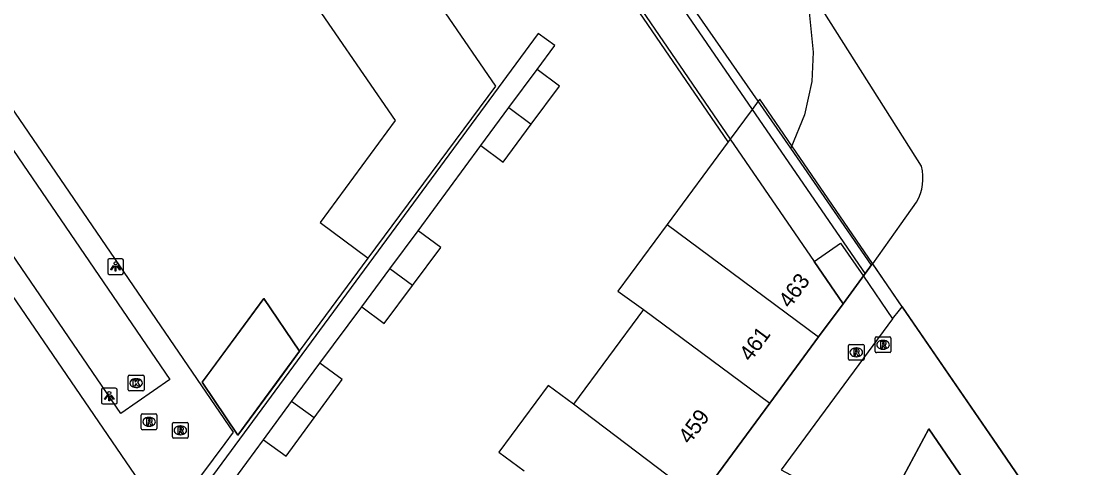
# Model space of a CAD drawing. Extents: x 155275 to 156263, y 382654 to 383635.
# Drawn here: x 155771.6 to 155839.4, y 383324.6 to 383352.9 of the extents above; entities that cross this region are included whole.
import ezdxf

# ---------------------------------------------------------------- set-up
doc = ezdxf.new("R2010")
doc.units = 0
for name, color, linetype in [('IMGEO_Groenvoorziening', 7, 'Continuous'), ('IMGEO_Haag', 7, 'Continuous'), ('IMGEO_Kolk', 7, 'Continuous'), ('IMGEO_Lichtpunt', 7, 'Continuous'), ('IMGEO_Meer_plas_ven_vijver', 7, 'Continuous'), ('IMGEO_Muur', 7, 'Continuous'), ('IMGEO_Pand', 7, 'Continuous'), ('IMGEO_Pand_nummerreeks', 7, 'Continuous'), ('IMGEO_Pand_overbouw', 7, 'Continuous'), ('IMGEO_Pand_vergunning_verleend', 7, 'Continuous'), ('IMGEO_Rijbaan_lokaal_open', 7, 'Continuous'), ('IMGEO_Rioolput', 7, 'Continuous'), ('IMGEO_Voetpad_open', 7, 'Continuous')]:
    doc.layers.add(name, color=color, linetype=linetype)

msp = doc.modelspace()

# ---------------------------------------------------------------- linework, layer by layer
at = {"layer": 'IMGEO_Groenvoorziening'}
msp.add_lwpolyline([(155821.661, 383354.15), (155821.966, 383350.962), (155821.888, 383349.104), (155821.414, 383346.986), (155820.541, 383344.855)], dxfattribs=at)
at = {"layer": 'IMGEO_Haag'}
for points in [[(155820.541, 383344.855), (155818.47, 383347.843), (155812.556, 383356.375), (155778.735, 383405.903)], [(155825.684, 383337.436), (155820.541, 383344.855)]]:
    msp.add_lwpolyline(points, dxfattribs=at)
at = {"layer": 'IMGEO_Kolk'}
for p, q in [((155778.408, 383329.507), (155778.408, 383330.359)), ((155778.483, 383330.433), (155779.335, 383330.433)), ((155779.409, 383330.359), (155779.409, 383329.507)), ((155778.919, 383329.653), (155778.894, 383329.653)), ((155778.896, 383330.213), (155778.921, 383330.213)), ((155779.335, 383329.433), (155778.483, 383329.433))]:
    msp.add_line(p, q, dxfattribs=at)
for points in [[(155778.408, 383329.507), (155778.408, 383330.359)], [(155778.483, 383330.433), (155779.335, 383330.433)], [(155779.409, 383330.359), (155779.409, 383329.507)], [(155778.729, 383330.133), (155778.852, 383330.133), (155778.852, 383329.982), (155778.982, 383330.133), (155779.146, 383330.133), (155779, 383329.982), (155779.153, 383329.733), (155779.001, 383329.733), (155778.916, 383329.897), (155778.852, 383329.83), (155778.852, 383329.733), (155778.729, 383329.733), (155778.729, 383330.133)], [(155779.335, 383329.433), (155778.483, 383329.433)]]:
    msp.add_lwpolyline(points, dxfattribs=at)
for centre, start, end in [((155778.485, 383330.357), 91.55205, 178.44795), ((155778.485, 383330.357), 91.55205, 178.44795), ((155779.333, 383330.357), 1.55205, 88.44795), ((155779.333, 383330.357), 1.55205, 88.44795), ((155778.485, 383329.509), 181.55205, 268.44795), ((155778.485, 383329.509), 181.55205, 268.44795), ((155779.333, 383329.509), 271.55205, 358.44795), ((155779.333, 383329.509), 271.55205, 358.44795)]:
    msp.add_arc(centre, 0.0765, start, end, dxfattribs=at)
for centre, major_axis, ratio, start_param, end_param in [((155778.895, 383329.933), (-0.387, 0.002), 0.722429, 4.712389, 7.853982), ((155778.92, 383329.933), (-0.39, 0.002), 0.717154, 1.570796, 4.712389)]:
    msp.add_ellipse(centre, major_axis=major_axis, ratio=ratio, start_param=start_param, end_param=end_param, dxfattribs=at)
at = {"layer": 'IMGEO_Lichtpunt'}
for p, q in [((155778.004, 383337.84), (155777.196, 383337.84)), ((155778.004, 383337.84), (155777.196, 383337.84)), ((155777.102, 383337.745), (155777.102, 383336.938)), ((155777.102, 383337.745), (155777.102, 383336.938)), ((155778.098, 383336.938), (155778.098, 383337.745)), ((155778.098, 383336.938), (155778.098, 383337.745)), ((155777.196, 383336.844), (155778.004, 383336.844)), ((155777.196, 383336.844), (155778.004, 383336.844)), ((155776.702, 383329.507), (155776.702, 383328.7)), ((155776.702, 383329.507), (155776.702, 383328.7)), ((155777.604, 383329.602), (155776.796, 383329.602)), ((155777.604, 383329.602), (155776.796, 383329.602)), ((155777.698, 383328.7), (155777.698, 383329.507)), ((155777.698, 383328.7), (155777.698, 383329.507)), ((155776.796, 383328.606), (155777.604, 383328.606)), ((155776.796, 383328.606), (155777.604, 383328.606))]:
    msp.add_line(p, q, dxfattribs=at)
for points in [[(155777.476, 383337.409), (155777.515, 383337.381), (155777.327, 383337.119), (155777.289, 383337.146), (155777.476, 383337.409)], [(155777.578, 383337.361), (155777.625, 383337.361), (155777.625, 383337.039), (155777.578, 383337.039), (155777.578, 383337.361)], [(155777.688, 383337.381), (155777.726, 383337.408), (155777.913, 383337.146), (155777.874, 383337.118), (155777.688, 383337.381)], [(155777.076, 383329.171), (155777.115, 383329.143), (155776.927, 383328.881), (155776.889, 383328.908), (155777.076, 383329.171)], [(155777.178, 383329.123), (155777.225, 383329.123), (155777.225, 383328.801), (155777.178, 383328.801), (155777.178, 383329.123)], [(155777.288, 383329.143), (155777.326, 383329.17), (155777.513, 383328.908), (155777.474, 383328.88), (155777.288, 383329.143)]]:
    msp.add_lwpolyline(points, dxfattribs=at)
for centre in [(155777.601, 383337.543), (155777.201, 383329.305)]:
    msp.add_circle(centre, 0.0994, dxfattribs=at)
for centre, start, end in [((155777.196, 383337.745), 90, 180), ((155777.196, 383337.745), 90, 180), ((155778.004, 383337.745), 0, 90), ((155778.004, 383337.745), 0, 90), ((155777.196, 383336.938), 180, 270), ((155777.196, 383336.938), 180, 270), ((155778.004, 383336.938), 270, 0), ((155778.004, 383336.938), 270, 360), ((155776.796, 383329.507), 90, 180), ((155776.796, 383329.507), 90, 180), ((155777.604, 383329.507), 0, 90), ((155777.604, 383329.507), 0, 90), ((155776.796, 383328.7), 180, 270), ((155776.796, 383328.7), 180, 270), ((155777.604, 383328.7), 270, 0), ((155777.604, 383328.7), 270, 360)]:
    msp.add_arc(centre, 0.0946, start, end, dxfattribs=at)
at = {"layer": 'IMGEO_Meer_plas_ven_vijver'}
for points in [[(155828.854, 383343.715), (155822.71, 383353.423)], [(155825.768, 383337.504), (155827.558, 383340.046), (155828.547, 383341.441)]]:
    msp.add_lwpolyline(points, dxfattribs=at)
msp.add_arc((155826.008, 383342.941), 2.949, 329.41568, 15.20693, dxfattribs=at)
at = {"layer": 'IMGEO_Muur'}
for points in [[(155816.563, 383345.263), (155809.056, 383356.233), (155809.224, 383356.347)], [(155809.224, 383356.347), (155816.692, 383345.437)], [(155789.298, 383331.955), (155793.673, 383337.875)]]:
    msp.add_lwpolyline(points, dxfattribs=at)
at = {"layer": 'IMGEO_Pand'}
for points in [[(155789.339, 383355.421), (155795.391, 383346.625), (155790.615, 383340.145), (155793.673, 383337.875), (155801.78, 383348.803), (155798.589, 383353.47), (155802.842, 383356.38), (155798.989, 383362.013), (155789.339, 383355.421)], [(155802.622, 383347.443), (155804.41, 383349.86)], [(155804.039, 383346.395), (155805.827, 383348.811), (155804.41, 383349.86)], [(155800.834, 383345.027), (155802.622, 383347.443)], [(155802.622, 383347.443), (155804.039, 383346.395)], [(155800.834, 383345.027), (155802.251, 383343.978), (155804.039, 383346.395)], [(155816.563, 383345.263), (155812.677, 383340.003)], [(155816.692, 383345.437), (155816.563, 383345.263)], [(155816.692, 383345.437), (155822.026, 383337.662)], [(155812.677, 383340.003), (155809.556, 383335.779), (155811.17, 383334.612)], [(155812.677, 383340.003), (155822.317, 383332.871)], [(155795.052, 383337.194), (155796.852, 383339.608)], [(155796.478, 383336.132), (155798.277, 383338.546), (155796.852, 383339.608)], [(155793.253, 383334.78), (155795.052, 383337.194)], [(155796.478, 383336.132), (155795.052, 383337.194)], [(155823.869, 383334.975), (155822.026, 383337.662)], [(155793.253, 383334.78), (155794.679, 383333.718), (155796.478, 383336.132)], [(155789.298, 383331.955), (155787.032, 383335.312), (155783.11, 383329.989), (155785.385, 383326.625), (155789.298, 383331.955)], [(155811.17, 383334.612), (155806.716, 383328.599)], [(155811.17, 383334.612), (155819.212, 383328.662)], [(155822.317, 383332.871), (155823.869, 383334.975)], [(155819.212, 383328.662), (155822.317, 383332.871)], [(155788.798, 383328.764), (155790.583, 383331.2)], [(155790.23, 383327.716), (155792.014, 383330.151), (155790.583, 383331.2)], [(155806.716, 383328.599), (155805.114, 383329.78), (155801.982, 383325.533), (155803.581, 383324.349)], [(155787.013, 383326.328), (155788.798, 383328.764)], [(155790.23, 383327.716), (155788.798, 383328.764)], [(155814.704, 383322.549), (155806.716, 383328.599)], [(155815.059, 383323.031), (155819.212, 383328.662)], [(155787.013, 383326.328), (155788.445, 383325.28), (155790.23, 383327.716)], [(155839.367, 383317.662), (155836.881, 383315.962), (155836.27, 383316.857), (155833.221, 383321.318), (155829.325, 383327.019), (155826.154, 383321.097)]]:
    msp.add_lwpolyline(points, dxfattribs=at)
at = {"layer": 'IMGEO_Pand_overbouw'}
for points in [[(155818.576, 383347.986), (155818.47, 383347.843), (155818.089, 383347.327), (155816.692, 383345.437), (155822.026, 383337.662), (155823.869, 383334.975), (155825.752, 383337.528)], [(155821.855, 383313.072), (155826.154, 383321.097), (155829.325, 383327.019), (155833.221, 383321.318), (155836.27, 383316.857), (155836.881, 383315.962), (155839.367, 383317.662), (155833.414, 383326.361), (155825.752, 383337.528), (155823.869, 383334.975), (155822.317, 383332.871), (155819.212, 383328.662), (155815.059, 383323.031), (155817.087, 383320.059), (155819.677, 383316.264)]]:
    msp.add_lwpolyline(points, close=True, dxfattribs=at)
at = {"layer": 'IMGEO_Pand_vergunning_verleend'}
msp.add_lwpolyline([(155783.439, 383330.436), (155787.032, 383335.312), (155789.298, 383331.955), (155787.827, 383329.951), (155785.385, 383326.625), (155783.11, 383329.989), (155783.439, 383330.436)], dxfattribs=at)
at = {"layer": 'IMGEO_Rijbaan_lokaal_open'}
msp.add_lwpolyline([(155753.018, 383371.184), (155781.057, 383330.153), (155777.935, 383328.007), (155749.901, 383369.016)], dxfattribs=at)
at = {"layer": 'IMGEO_Rioolput'}
for p, q in [((155824.284, 383332.389), (155825.136, 383332.389)), ((155825.913, 383331.941), (155825.913, 383332.793)), ((155825.988, 383332.867), (155826.84, 383332.867)), ((155826.401, 383332.647), (155826.426, 383332.647)), ((155826.914, 383332.793), (155826.914, 383331.941)), ((155824.209, 383331.463), (155824.209, 383332.315)), ((155824.697, 383332.169), (155824.722, 383332.169)), ((155825.21, 383332.315), (155825.21, 383331.463)), ((155826.84, 383331.867), (155825.988, 383331.867)), ((155826.424, 383332.087), (155826.399, 383332.087)), ((155825.136, 383331.389), (155824.284, 383331.389)), ((155824.72, 383331.609), (155824.695, 383331.609)), ((155779.232, 383327.046), (155779.232, 383327.898)), ((155779.307, 383327.972), (155780.159, 383327.972)), ((155779.72, 383327.752), (155779.745, 383327.752)), ((155780.233, 383327.898), (155780.233, 383327.046)), ((155780.159, 383326.972), (155779.307, 383326.972)), ((155779.743, 383327.192), (155779.718, 383327.192)), ((155781.218, 383326.507), (155781.218, 383327.359)), ((155781.293, 383327.433), (155782.145, 383327.433)), ((155781.706, 383327.213), (155781.731, 383327.213)), ((155782.219, 383327.359), (155782.219, 383326.507)), ((155782.145, 383326.433), (155781.293, 383326.433)), ((155781.729, 383326.653), (155781.704, 383326.653))]:
    msp.add_line(p, q, dxfattribs=at)
for points in [[(155824.284, 383332.389), (155825.136, 383332.389)], [(155825.913, 383331.941), (155825.913, 383332.793)], [(155825.988, 383332.867), (155826.84, 383332.867)], [(155826.502, 383332.565), (155826.25, 383332.567), (155826.25, 383332.167)], [(155826.428, 383332.486), (155826.374, 383332.486), (155826.374, 383332.405)], [(155826.374, 383332.405), (155826.426, 383332.405)], [(155826.914, 383332.793), (155826.914, 383331.941)], [(155824.209, 383331.463), (155824.209, 383332.315)], [(155824.798, 383332.087), (155824.546, 383332.089), (155824.546, 383331.689)], [(155824.546, 383331.689), (155824.67, 383331.689), (155824.67, 383331.851), (155824.681, 383331.851)], [(155824.724, 383332.008), (155824.67, 383332.008), (155824.67, 383331.927)], [(155824.67, 383331.927), (155824.722, 383331.927)], [(155824.728, 383331.822), (155824.799, 383331.689), (155824.939, 383331.689), (155824.874, 383331.815)], [(155825.21, 383332.315), (155825.21, 383331.463)], [(155826.84, 383331.867), (155825.988, 383331.867)], [(155826.25, 383332.167), (155826.374, 383332.167), (155826.374, 383332.329), (155826.385, 383332.329)], [(155826.432, 383332.3), (155826.503, 383332.167), (155826.643, 383332.167), (155826.578, 383332.293)], [(155825.136, 383331.389), (155824.284, 383331.389)], [(155779.232, 383327.046), (155779.232, 383327.898)], [(155779.307, 383327.972), (155780.159, 383327.972)], [(155779.821, 383327.67), (155779.569, 383327.672), (155779.569, 383327.272)], [(155780.233, 383327.898), (155780.233, 383327.046)], [(155780.159, 383326.972), (155779.307, 383326.972)], [(155779.569, 383327.272), (155779.693, 383327.272), (155779.693, 383327.434), (155779.704, 383327.434)], [(155779.747, 383327.591), (155779.693, 383327.591), (155779.693, 383327.51)], [(155779.693, 383327.51), (155779.745, 383327.51)], [(155779.751, 383327.405), (155779.822, 383327.272), (155779.962, 383327.272), (155779.897, 383327.398)], [(155781.218, 383326.507), (155781.218, 383327.359)], [(155781.293, 383327.433), (155782.145, 383327.433)], [(155781.807, 383327.131), (155781.555, 383327.133), (155781.555, 383326.733)], [(155781.733, 383327.052), (155781.679, 383327.052), (155781.679, 383326.971)], [(155781.679, 383326.971), (155781.731, 383326.971)], [(155782.219, 383327.359), (155782.219, 383326.507)], [(155782.145, 383326.433), (155781.293, 383326.433)], [(155781.555, 383326.733), (155781.679, 383326.733), (155781.679, 383326.895), (155781.69, 383326.895)], [(155781.737, 383326.866), (155781.808, 383326.733), (155781.948, 383326.733), (155781.883, 383326.859)]]:
    msp.add_lwpolyline(points, dxfattribs=at)
for centre, radius, start, end in [((155824.286, 383332.313), 0.0765, 91.55205, 178.44795), ((155824.286, 383332.313), 0.0765, 91.55205, 178.44795), ((155825.134, 383332.313), 0.0765, 1.55205, 88.44795), ((155825.134, 383332.313), 0.0765, 1.55205, 88.44795), ((155825.99, 383332.791), 0.0765, 91.55205, 178.44795), ((155825.99, 383332.791), 0.0765, 91.55205, 178.44795), ((155826.41, 383332.594), 0.19, 274.7715, 282.96867), ((155826.434, 383332.39), 0.0964, 77.00612, 93.18647), ((155826.448, 383332.447), 0.0378, 276.66336, 79.67722), ((155826.501, 383332.455), 0.109, 350.36119, 89.41601), ((155826.499, 383332.455), 0.112, 277.58423, 350.98172), ((155826.838, 383332.791), 0.0765, 1.55205, 88.44795), ((155826.838, 383332.791), 0.0765, 1.55205, 88.44795), ((155824.68, 383331.798), 0.0533, 26.02933, 88.69889), ((155824.706, 383332.116), 0.19, 274.7715, 282.96867), ((155824.73, 383331.912), 0.0964, 77.00612, 93.18647), ((155824.744, 383331.969), 0.0378, 276.66336, 79.67722), ((155824.797, 383331.977), 0.109, 350.36119, 89.41601), ((155824.795, 383331.977), 0.112, 277.58423, 350.98172), ((155824.779, 383331.762), 0.108, 29.51342, 73.79051), ((155825.99, 383331.943), 0.0765, 181.55205, 268.44795), ((155825.99, 383331.943), 0.0765, 181.55205, 268.44795), ((155826.384, 383332.276), 0.0533, 26.02933, 88.69889), ((155826.483, 383332.24), 0.108, 29.51342, 73.79051), ((155826.838, 383331.943), 0.0765, 271.55205, 358.44795), ((155826.838, 383331.943), 0.0765, 271.55205, 358.44795), ((155824.286, 383331.465), 0.0765, 181.55205, 268.44795), ((155824.286, 383331.465), 0.0765, 181.55205, 268.44795), ((155825.134, 383331.465), 0.0765, 271.55205, 358.44795), ((155825.134, 383331.465), 0.0765, 271.55205, 358.44795), ((155779.309, 383327.896), 0.0765, 91.55205, 178.44795), ((155779.309, 383327.896), 0.0765, 91.55205, 178.44795), ((155779.82, 383327.56), 0.109, 350.36119, 89.41601), ((155780.157, 383327.896), 0.0765, 1.55205, 88.44795), ((155780.157, 383327.896), 0.0765, 1.55205, 88.44795), ((155779.309, 383327.048), 0.0765, 181.55205, 268.44795), ((155779.309, 383327.048), 0.0765, 181.55205, 268.44795), ((155779.703, 383327.381), 0.0533, 26.02933, 88.69889), ((155779.729, 383327.699), 0.19, 274.7715, 282.96867), ((155779.753, 383327.495), 0.0964, 77.00612, 93.18647), ((155779.767, 383327.552), 0.0378, 276.66336, 79.67722), ((155779.818, 383327.56), 0.112, 277.58423, 350.98172), ((155779.802, 383327.345), 0.108, 29.51342, 73.79051), ((155780.157, 383327.048), 0.0765, 271.55205, 358.44795), ((155780.157, 383327.048), 0.0765, 271.55205, 358.44795), ((155781.295, 383327.357), 0.0765, 91.55205, 178.44795), ((155781.295, 383327.357), 0.0765, 91.55205, 178.44795), ((155781.715, 383327.16), 0.19, 274.7715, 282.96867), ((155781.739, 383326.956), 0.0964, 77.00612, 93.18647), ((155781.753, 383327.013), 0.0378, 276.66336, 79.67722), ((155781.806, 383327.021), 0.109, 350.36119, 89.41601), ((155781.804, 383327.021), 0.112, 277.58423, 350.98172), ((155782.143, 383327.357), 0.0765, 1.55205, 88.44795), ((155782.143, 383327.357), 0.0765, 1.55205, 88.44795), ((155781.295, 383326.509), 0.0765, 181.55205, 268.44795), ((155781.295, 383326.509), 0.0765, 181.55205, 268.44795), ((155781.689, 383326.842), 0.0533, 26.02933, 88.69889), ((155781.788, 383326.806), 0.108, 29.51342, 73.79051), ((155782.143, 383326.509), 0.0765, 271.55205, 358.44795), ((155782.143, 383326.509), 0.0765, 271.55205, 358.44795)]:
    msp.add_arc(centre, radius, start, end, dxfattribs=at)
for centre, major_axis, ratio, start_param, end_param in [((155826.4, 383332.367), (-0.387, 0.002), 0.722429, 4.712389, 7.853982), ((155826.425, 383332.367), (-0.39, 0.002), 0.717154, 1.570796, 4.712389), ((155824.696, 383331.889), (-0.387, 0.002), 0.722429, 4.712389, 7.853982), ((155824.721, 383331.889), (-0.39, 0.002), 0.717154, 1.570796, 4.712389), ((155779.719, 383327.472), (-0.387, 0.002), 0.722429, 4.712389, 7.853982), ((155779.744, 383327.472), (-0.39, 0.002), 0.717154, 1.570796, 4.712389), ((155781.705, 383326.933), (-0.387, 0.002), 0.722429, 4.712389, 7.853982), ((155781.73, 383326.933), (-0.39, 0.002), 0.717154, 1.570796, 4.712389)]:
    msp.add_ellipse(centre, major_axis=major_axis, ratio=ratio, start_param=start_param, end_param=end_param, dxfattribs=at)
at = {"layer": 'IMGEO_Voetpad_open'}
for points in [[(155785.107, 383395.628), (155804.649, 383366.907), (155818.089, 383347.327)], [(155748.624, 383368.233), (155780.862, 383321.113), (155784.569, 383326.097), (155785.094, 383326.809), (155753.833, 383372.536)], [(155804.41, 383349.86), (155805.536, 383351.381), (155804.469, 383352.147), (155772.167, 383308.3), (155772.022, 383308.374), (155765.785, 383299.873)], [(155818.089, 383347.327), (155816.692, 383345.437)], [(155818.089, 383347.327), (155825.267, 383336.869)], [(155796.852, 383339.608), (155800.834, 383345.027)], [(155822.026, 383337.662), (155823.714, 383338.826), (155825.161, 383336.726)], [(155825.267, 383336.869), (155825.684, 383337.436)], [(155825.684, 383337.436), (155825.752, 383337.528), (155825.768, 383337.504)], [(155827.631, 383334.79), (155825.768, 383337.504)], [(155823.869, 383334.975), (155825.161, 383336.726)], [(155825.161, 383336.726), (155825.267, 383336.869)], [(155825.161, 383336.726), (155827.022, 383334.026)], [(155790.583, 383331.2), (155793.253, 383334.78)], [(155827.022, 383334.026), (155827.455, 383334.57), (155827.631, 383334.79)], [(155827.631, 383334.79), (155833.414, 383326.361), (155839.367, 383317.662)], [(155827.022, 383334.026), (155819.943, 383324.409), (155826.154, 383321.097)], [(155784.362, 383322.728), (155787.013, 383326.328)]]:
    msp.add_lwpolyline(points, dxfattribs=at)

# ---------------------------------------------------------------- texts
at = {"layer": 'IMGEO_Pand_nummerreeks'}
for s, p in [('463', (155820.486, 383334.633)), ('461', (155817.986, 383331.244)), ('459', (155814.112, 383325.992))]:
    msp.add_text(s, height=1, rotation=53.58659, dxfattribs=at).set_placement(p)

doc.saveas('drawing.dxf')
